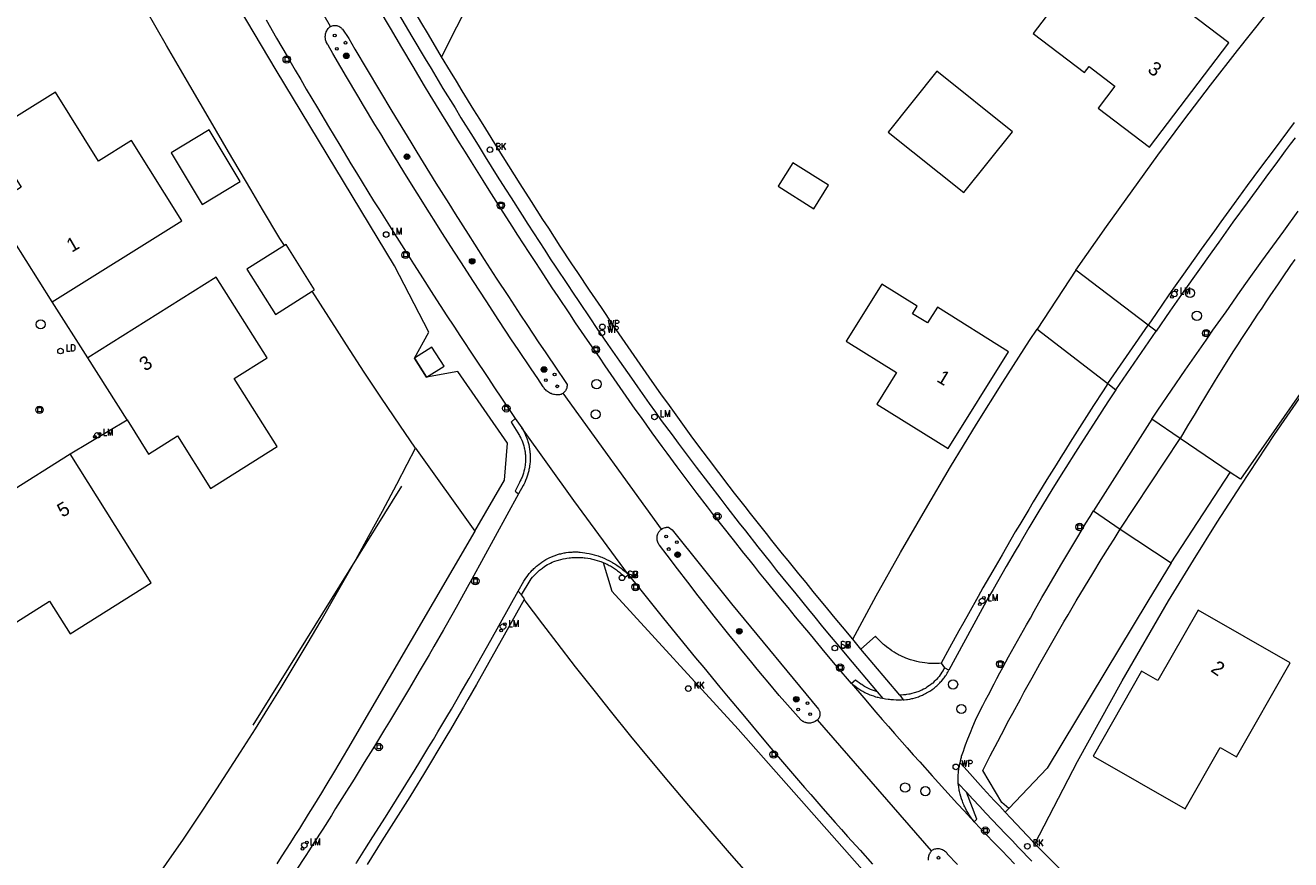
# Model space of a CAD drawing. Header units: metres. Extents: x 138165 to 154469, y 480134 to 494189.
# Tile 323 of 656: x 149319 to 149433, y 483284 to 483359. Entities that reach past the tile are written whole.
import ezdxf

# ---------------------------------------------------------------- set-up
doc = ezdxf.new("R2010")
doc.units = ezdxf.units.M
doc.header["$LTSCALE"] = 0.001
doc.header["$MEASUREMENT"] = 0
for name, color, linetype, lineweight in [('Level 5', 7, 'Continuous', 0), ('TOP-L-terrein schutting raster hek leuning', 7, 'Continuous', 0), ('TOP-L-topo objecten punt', 7, 'Continuous', 0), ('TOP-L-topo objecten vlak', 7, 'Continuous', 0), ('TOP-T-topo huisnummering naamgeving', 7, 'Continuous', 0)]:
    doc.layers.add(name, color=color, linetype=linetype, lineweight=lineweight)
doc.styles.add('Style-INTL_ISO', font='INTL_ISO.shx')
doc.styles.add('Style-STANDARD', font='STANDARD.shx')

# ---------------------------------------------------------------- blocks, each defined once
blk = doc.blocks.new('24')
at = {"layer": 'TOP-L-topo objecten punt', "color": 7, "linetype": 'Continuous', "lineweight": 0}
for radius in [0.025, 0.0182, 0.0115, 0.005]:
    blk.add_circle((0, 0), radius, dxfattribs=at)
blk = doc.blocks.new('39')
at = {"layer": 'TOP-L-topo objecten punt', "color": 7, "linetype": 'Continuous', "lineweight": 0}
for p, q in [((0.0175, 0.0175), (-0.0175, 0.0175)), ((-0.0175, 0.0175), (-0.0175, -0.0175)), ((0.0175, 0.0175), (0.0175, -0.0175)), ((0.0175, -0.0175), (-0.0175, -0.0175))]:
    blk.add_line(p, q, dxfattribs=at)
blk.add_circle((0, 0), 0.0332, dxfattribs=at)
blk = doc.blocks.new('*U13')
at = {"layer": 'Level 5', "color": 7, "linetype": 'Continuous', "lineweight": 0}
blk.add_circle((0, 0), 0.0415, dxfattribs=at)
blk = doc.blocks.new('150')
at = {"layer": 'Level 5', "color": 7, "linetype": 'Continuous', "lineweight": 0}
blk.add_blockref('*U13', (0, 0), dxfattribs=at)
blk = doc.blocks.new('73')
at = {"layer": 'TOP-L-topo objecten punt', "color": 7, "linetype": 'Continuous', "lineweight": 0}
blk.add_circle((0, 0), 0.025, dxfattribs=at)
at = {"layer": 'TOP-L-topo objecten punt', "color": 7, "linetype": 'Continuous', "lineweight": 0, "style": 'Style-STANDARD'}
blk.add_text('WP', height=0.06, dxfattribs=at).set_placement((0.0483, 0))
blk = doc.blocks.new('72')
at = {"layer": 'TOP-L-topo objecten punt', "color": 7, "linetype": 'Continuous', "lineweight": 0}
blk.add_circle((0, 0), 0.025, dxfattribs=at)
at = {"layer": 'TOP-L-topo objecten punt', "color": 7, "linetype": 'Continuous', "lineweight": 0, "style": 'Style-STANDARD'}
blk.add_text('BK', height=0.06, dxfattribs=at).set_placement((0.0483, 0))
blk = doc.blocks.new('121')
at = {"layer": 'TOP-L-topo objecten punt', "color": 7, "linetype": 'Continuous', "lineweight": 0}
blk.add_circle((0, 0), 0.025, dxfattribs=at)
at = {"layer": 'TOP-L-topo objecten punt', "color": 7, "linetype": 'Continuous', "lineweight": 0, "style": 'Style-STANDARD'}
blk.add_text('LD', height=0.06, dxfattribs=at).set_placement((0.0483, 0))
blk = doc.blocks.new('16')
at = {"layer": 'TOP-L-topo objecten punt', "color": 7, "linetype": 'Continuous', "lineweight": 0}
blk.add_circle((0, 0), 0.025, dxfattribs=at)
at = {"layer": 'TOP-L-topo objecten punt', "color": 7, "linetype": 'Continuous', "lineweight": 0, "style": 'Style-STANDARD'}
blk.add_text('LM', height=0.06, dxfattribs=at).set_placement((0.0483, 0))
blk = doc.blocks.new('10')
at = {"layer": 'TOP-L-topo objecten punt', "linetype": 'Continuous', "lineweight": 0}
blk.add_circle((0, 0), 0.0125, dxfattribs=at)
blk = doc.blocks.new('119')
at = {"layer": 'TOP-L-topo objecten punt', "color": 7, "linetype": 'Continuous', "lineweight": 0}
blk.add_circle((0, 0), 0.025, dxfattribs=at)
at = {"layer": 'TOP-L-topo objecten punt', "color": 7, "linetype": 'Continuous', "lineweight": 0, "style": 'Style-STANDARD'}
blk.add_text('KK', height=0.06, dxfattribs=at).set_placement((0.0483, 0))
blk = doc.blocks.new('175')
at = {"layer": 'TOP-L-topo objecten punt', "color": 7, "linetype": 'Continuous', "lineweight": 0}
blk.add_circle((0, 0), 0.025, dxfattribs=at)
at = {"layer": 'TOP-L-topo objecten punt', "color": 7, "linetype": 'Continuous', "lineweight": 0, "style": 'Style-STANDARD'}
blk.add_text('SB', height=0.06, dxfattribs=at).set_placement((0.0483, 0))

msp = doc.modelspace()

# ---------------------------------------------------------------- linework, layer by layer
at = {"layer": 'TOP-L-terrein schutting raster hek leuning', "flags": 128}
msp.add_lwpolyline([(149352.76, 483317.5), (149339.42, 483296)], dxfattribs=at)
at = {"layer": 'TOP-L-topo objecten vlak', "flags": 128}
for points in [[(149359.37, 483313.45), (149362.04, 483318.04), (149362.3, 483321.35), (149357.83, 483327.79), (149355.02, 483327.29), (149353.93, 483329), (149355.22, 483331.33), (149352.15, 483337.28), (149341.51, 483354.88), (149329.47, 483375.16), (149321.75, 483389.58)], [(149342.25, 483339.11), (149341.85, 483339.75), (149340.29, 483342.35), (149339.22, 483344.16), (149337.24, 483347.53), (149335.6, 483350.33), (149333.75, 483353.5), (149331.67, 483357.09), (149329.79, 483360.34), (149327.88, 483363.64), (149325.99, 483366.92), (149324.04, 483370.32), (149321.98, 483373.93), (149319.92, 483377.56), (149317.89, 483381.15), (149316.32, 483383.91), (149314.83, 483386.57)], [(149413.35, 483336.91), (149416.13, 483340.82), (149418.41, 483344.03), (149420.73, 483347.22), (149423.08, 483350.39), (149425.46, 483353.53), (149427.88, 483356.64), (149430.34, 483359.72), (149406.62, 483379.67)], [(149346.4, 483358.8), (149338.03, 483373.33)], [(149365.58, 483373.49), (149364.82, 483372.15), (149363.35, 483369.49), (149361.9, 483366.82), (149360.48, 483364.14), (149359.08, 483361.44), (149357.7, 483358.73), (149356.38, 483356.08)], [(149419.97, 483347.96), (149427.1, 483357.34), (149415.57, 483366.11), (149409.52, 483358.16), (149414.13, 483354.65), (149414.55, 483355.21), (149416.87, 483353.45), (149415.36, 483351.46), (149419.97, 483347.96)], [(149350.2, 483363.9), (149353.71, 483357.91), (149354.91, 483355.89), (149355.44, 483355.01), (149356.5, 483353.24), (149357.58, 483351.48), (149358.11, 483350.6), (149359.2, 483348.85), (149359.74, 483347.97), (149360.29, 483347.1), (149361.38, 483345.35), (149362.12, 483344.17), (149362.62, 483343.39), (149363.62, 483341.83), (149364.12, 483341.04), (149364.62, 483340.27), (149365.64, 483338.71), (149366.14, 483337.93), (149366.65, 483337.16), (149367.68, 483335.61), (149368.19, 483334.84), (149368.71, 483334.07), (149369.75, 483332.53), (149370.27, 483331.76), (149371.32, 483330.23), (149372.37, 483328.71), (149373.43, 483327.18), (149373.97, 483326.42), (149375.04, 483324.91), (149375.58, 483324.15), (149376.11, 483323.4), (149377.08, 483322.09), (149377.62, 483321.36), (149378.16, 483320.64), (149379.25, 483319.2), (149380.35, 483317.76), (149381.45, 483316.32), (149382, 483315.6), (149383.11, 483314.17), (149383.67, 483313.46), (149384.79, 483312.04), (149385.92, 483310.63), (149386.48, 483309.92), (149387.05, 483309.22), (149388.19, 483307.81), (149389.33, 483306.41), (149389.91, 483305.71), (149390.48, 483305.01), (149391.06, 483304.32), (149392.22, 483302.93), (149392.8, 483302.24), (149395.52, 483299.02)], [(149356.38, 483356.08), (149355.62, 483357.35), (149355.11, 483358.22), (149354.6, 483359.08), (149354.08, 483359.95), (149353.57, 483360.82), (149352.56, 483362.56), (149351.55, 483364.31)], [(149393.2, 483299.75), (149391.92, 483301.25), (149390.84, 483302.54), (149390.17, 483303.34), (149389.51, 483304.15), (149388.18, 483305.76), (149387.52, 483306.57), (149386.86, 483307.37), (149385.54, 483308.99), (149384.95, 483309.71), (149384.48, 483310.3), (149384.01, 483310.89), (149383.53, 483311.48), (149382.59, 483312.66), (149381.66, 483313.84), (149380.73, 483315.03), (149380.27, 483315.63), (149379.35, 483316.83), (149378.44, 483318.03), (149377.99, 483318.64), (149377.54, 483319.24), (149376.64, 483320.46), (149376.19, 483321.06), (149375.3, 483322.28), (149374.33, 483323.65), (149373.78, 483324.42), (149372.7, 483325.96), (149372.16, 483326.74), (149371.08, 483328.29), (149370.55, 483329.07), (149369.48, 483330.62), (149368.42, 483332.18), (149367.89, 483332.97), (149366.85, 483334.54), (149366.32, 483335.32), (149365.29, 483336.9), (149364.77, 483337.69), (149364.25, 483338.48), (149363.23, 483340.06), (149362.72, 483340.86), (149361.7, 483342.45), (149360.65, 483344.1), (149360.11, 483344.95), (149359.05, 483346.65), (149358.51, 483347.5), (149357.98, 483348.35), (149356.93, 483350.05), (149356.41, 483350.91), (149355.36, 483352.62), (149354.85, 483353.48), (149353.81, 483355.19), (149352.79, 483356.92), (149352.28, 483357.78), (149351.77, 483358.64), (149350.76, 483360.37)], [(149340.6, 483359.39), (149341.55, 483357.75), (149342.51, 483356.12), (149343.23, 483354.87), (149343.73, 483354.02), (149344.22, 483353.18), (149345.21, 483351.5), (149346.21, 483349.82), (149346.71, 483348.98), (149347.22, 483348.14), (149348.23, 483346.47), (149348.74, 483345.64), (149349.76, 483343.97), (149350.27, 483343.14), (149350.79, 483342.31), (149351.83, 483340.65), (149352.35, 483339.83), (149353.4, 483338.18), (149353.85, 483337.46), (149354.45, 483336.53), (149355.65, 483334.66), (149356.86, 483332.8), (149357.46, 483331.87), (149358.07, 483330.95), (149359.29, 483329.09), (149360.52, 483327.24), (149361.14, 483326.32), (149361.75, 483325.4), (149362.99, 483323.56)], [(149367.29, 483325.85), (149367.26, 483325.82), (149367.19, 483325.78), (149367.11, 483325.74), (149367.06, 483325.72), (149366.96, 483325.71), (149366.85, 483325.7), (149366.74, 483325.7), (149366.63, 483325.7), (149366.52, 483325.72), (149366.42, 483325.74), (149366.32, 483325.77), (149366.21, 483325.81), (149366.17, 483325.83), (149366.07, 483325.88), (149365.98, 483325.94), (149365.89, 483326), (149365.85, 483326.03), (149365.8, 483326.07), (149365.73, 483326.14), (149365.69, 483326.18), (149365.65, 483326.22), (149365.59, 483326.31), (149365.56, 483326.35), (149365.51, 483326.42), (149365.01, 483327.16), (149364.42, 483328.03), (149363.26, 483329.77), (149362.67, 483330.64), (149361.52, 483332.38), (149360.37, 483334.13), (149359.23, 483335.88), (149358.1, 483337.64), (149357.53, 483338.52), (149356.4, 483340.28), (149355.85, 483341.16), (149355.29, 483342.04), (149354.18, 483343.82), (149353.07, 483345.59), (149352.46, 483346.59), (149351.42, 483348.29), (149350.9, 483349.14), (149350.38, 483349.99), (149349.35, 483351.71), (149348.84, 483352.56), (149347.83, 483354.28), (149347.32, 483355.14), (149346.59, 483356.38), (149346.18, 483357.13), (149346.15, 483357.17), (149346.12, 483357.21), (149346.07, 483357.29), (149346.05, 483357.33), (149346.01, 483357.42), (149345.97, 483357.51), (149345.95, 483357.61), (149345.94, 483357.66), (149345.93, 483357.75), (149345.92, 483357.8), (149345.92, 483357.9), (149345.93, 483358), (149345.93, 483358.04), (149345.95, 483358.14), (149345.98, 483358.23), (149345.99, 483358.28), (149346.01, 483358.33), (149346.05, 483358.41), (149346.08, 483358.46), (149346.1, 483358.5), (149346.13, 483358.54), (149346.18, 483358.62), (149346.22, 483358.65), (149346.27, 483358.71), (149346.3, 483358.73), (149346.33, 483358.76), (149346.36, 483358.78), (149346.4, 483358.8)], [(149346.4, 483358.8), (149346.47, 483358.84), (149346.55, 483358.86), (149346.63, 483358.88), (149346.67, 483358.89), (149346.71, 483358.9), (149346.79, 483358.9), (149346.83, 483358.9), (149346.91, 483358.89), (149346.95, 483358.89), (149347.02, 483358.87), (149347.1, 483358.84), (149347.14, 483358.82), (149347.17, 483358.81), (149347.24, 483358.77), (149347.31, 483358.72), (149347.37, 483358.66), (149347.42, 483358.6), (149347.46, 483358.55), (149348.03, 483357.71), (149348.58, 483356.77), (149349.68, 483354.91), (149350.79, 483353.05), (149351.91, 483351.19), (149352.47, 483350.27), (149353.6, 483348.41), (149354.16, 483347.49), (149355.3, 483345.65), (149355.87, 483344.73), (149357.02, 483342.89), (149357.59, 483341.97), (149358.75, 483340.14), (149359.33, 483339.23), (149360.21, 483337.85), (149360.75, 483337.02), (149361.29, 483336.18), (149362.38, 483334.52), (149363.47, 483332.86), (149364.02, 483332.03), (149365.12, 483330.37), (149365.68, 483329.55), (149366.79, 483327.9), (149367.35, 483327.08), (149367.66, 483326.62), (149367.66, 483326.54), (149367.65, 483326.5), (149367.64, 483326.41), (149367.62, 483326.33), (149367.6, 483326.25), (149367.58, 483326.21), (149367.54, 483326.13), (149367.5, 483326.06), (149367.47, 483326.03), (149367.42, 483325.96), (149367.36, 483325.9), (149367.29, 483325.85)], [(149393.32, 483303.73), (149392.39, 483304.84), (149391.73, 483305.63), (149391.08, 483306.43), (149389.77, 483308.02), (149389.12, 483308.82), (149388.47, 483309.62), (149387.5, 483310.8), (149387.01, 483311.41), (149386.04, 483312.61), (149385.56, 483313.22), (149384.6, 483314.43), (149384.12, 483315.04), (149383.64, 483315.65), (149382.69, 483316.87), (149382.22, 483317.48), (149381.28, 483318.71), (149380.35, 483319.95), (149379.89, 483320.57), (149378.96, 483321.81), (149378.05, 483323.06), (149377.14, 483324.31), (149376.69, 483324.94), (149376.14, 483325.71), (149375.04, 483327.27), (149374.5, 483328.05), (149373.41, 483329.61), (149372.33, 483331.17), (149371.8, 483331.96), (149370.73, 483333.53), (149370.2, 483334.32), (149369.67, 483335.11), (149368.61, 483336.69), (149368.09, 483337.48), (149367.04, 483339.07), (149366, 483340.66), (149365.48, 483341.46), (149364.46, 483343.06), (149363.43, 483344.67), (149362.42, 483346.27), (149361.41, 483347.89), (149360.34, 483349.6), (149359.81, 483350.46), (149359.28, 483351.31), (149358.23, 483353.03), (149357.7, 483353.9), (149357.18, 483354.76), (149356.38, 483356.08)], [(149396.51, 483349.3), (149403.31, 483343.87), (149407.68, 483349.34), (149400.88, 483354.77), (149396.51, 483349.3)], [(149321.38, 483334.06), (149333.03, 483341.32), (149328.51, 483348.54), (149325.56, 483346.69), (149321.67, 483352.9), (149315.61, 483349.11), (149318.59, 483344.35), (149315.96, 483342.7), (149317.89, 483339.64)], [(149432.98, 483350.17), (149432.38, 483349.37), (149431.17, 483347.75), (149429.96, 483346.14), (149429.37, 483345.32), (149428.77, 483344.51), (149427.58, 483342.88), (149426.4, 483341.25), (149425.81, 483340.43), (149424.63, 483338.79), (149424.05, 483337.97), (149422.89, 483336.32), (149422.3, 483335.5), (149421.73, 483334.67), (149420.58, 483333.02), (149419.86, 483331.97)], [(149332.08, 483347.43), (149334.87, 483342.81), (149338.29, 483344.87), (149335.5, 483349.5), (149332.08, 483347.43)], [(149433.07, 483348.8), (149432.62, 483348.22), (149432.17, 483347.63), (149431.32, 483346.47), (149430.67, 483345.6), (149430.03, 483344.72), (149428.75, 483342.96), (149427.48, 483341.2), (149426.21, 483339.43), (149425.58, 483338.55), (149424.32, 483336.78), (149423.06, 483335), (149421.82, 483333.22), (149420.58, 483331.43)], [(149386.61, 483344.44), (149389.82, 483342.41), (149391.15, 483344.53), (149387.94, 483346.55), (149386.61, 483344.44)], [(149471.71, 483324.93), (149472.97, 483326.67), (149459.97, 483336.22), (149447.57, 483345.97), (149428.15, 483318.12), (149427.24, 483318.73)], [(149409.69, 483285.36), (149413.51, 483292.73), (149417.52, 483300), (149421.69, 483307.18), (149423.94, 483310.83), (149426.05, 483314.24), (149428.23, 483317.59), (149431.2, 483322.14), (149436.57, 483329.89), (149442.15, 483337.48), (149447.95, 483344.92), (149471.71, 483324.93)], [(149420.18, 483323.5), (149420.74, 483324.32), (149421.96, 483326.12), (149423.2, 483327.92), (149423.82, 483328.82), (149425.06, 483330.61), (149425.68, 483331.51), (149426.86, 483333.17), (149428.14, 483334.99), (149428.79, 483335.9), (149430.08, 483337.71), (149430.73, 483338.61), (149432.04, 483340.41), (149433.35, 483342.21)], [(149321.38, 483334.06), (149317.89, 483339.64)], [(149342.25, 483339.11), (149338.88, 483336.99), (149341.44, 483332.93), (149344.76, 483335.02)], [(149344.76, 483335.02), (149344.96, 483335.14), (149342.4, 483339.21), (149342.25, 483339.11)], [(149433.04, 483337.85), (149432.66, 483337.31), (149431.91, 483336.22), (149431.54, 483335.68), (149430.79, 483334.59), (149430.42, 483334.05), (149430.06, 483333.5), (149429.69, 483332.95), (149428.96, 483331.85), (149428.24, 483330.75), (149427.89, 483330.19), (149427.53, 483329.64), (149427.18, 483329.08), (149426.47, 483327.97), (149426.12, 483327.41), (149425.78, 483326.85), (149425.09, 483325.72), (149424.4, 483324.6), (149424.07, 483324.03), (149423.39, 483322.9), (149422.73, 483321.76)], [(149413.35, 483336.91), (149409.89, 483331.61)], [(149419.86, 483331.97), (149413.35, 483336.91)], [(149328.11, 483323.44), (149330.04, 483320.36), (149332.65, 483322), (149335.61, 483317.29), (149341.6, 483321.06), (149337.75, 483327.16), (149340.69, 483329.01), (149336.12, 483336.27), (149324.59, 483329.02)], [(149392.74, 483330.51), (149397.25, 483327.69), (149395.49, 483324.87), (149401.89, 483320.88), (149407.31, 483329.56), (149400.92, 483333.56), (149400.04, 483332.16), (149398.7, 483332.99), (149399.11, 483333.65), (149395.94, 483335.63), (149392.74, 483330.51)], [(149324.59, 483329.02), (149321.38, 483334.06)], [(149354.03, 483320.89), (149352.61, 483322.97), (149350.97, 483325.41), (149349.43, 483327.74), (149347.84, 483330.18), (149346.99, 483331.51), (149344.76, 483335.02)], [(149416.25, 483326.72), (149419.86, 483331.97)], [(149420.58, 483331.43), (149419.86, 483331.97)], [(149393.32, 483303.73), (149395.43, 483307.63), (149397.61, 483311.53), (149399.84, 483315.4), (149402.11, 483319.24), (149404.43, 483323.05), (149406.8, 483326.84), (149409.21, 483330.59), (149409.89, 483331.61)], [(149409.89, 483331.61), (149416.25, 483326.72)], [(149416.95, 483326.16), (149420.58, 483331.43)], [(149353.94, 483329), (149355.03, 483327.29), (149356.6, 483328.27), (149355.49, 483329.99), (149353.94, 483329)], [(149328.11, 483323.44), (149324.59, 483329.02)], [(149416.25, 483326.72), (149415.82, 483326.06), (149414.96, 483324.74), (149414.11, 483323.42), (149413.68, 483322.76), (149412.84, 483321.43), (149412.42, 483320.76), (149412, 483320.09), (149411.59, 483319.42), (149411.17, 483318.76), (149410.76, 483318.09), (149410.35, 483317.41), (149409.54, 483316.07), (149409.13, 483315.4), (149408.32, 483314.04), (149407.92, 483313.37), (149407.13, 483312.01), (149406.73, 483311.33), (149405.89, 483309.87), (149405.02, 483308.34), (149404.58, 483307.57), (149403.72, 483306.03), (149403.29, 483305.26), (149402.86, 483304.49), (149402, 483302.95), (149401.25, 483301.57)], [(149416.95, 483326.16), (149416.35, 483325.24), (149415.91, 483324.57), (149415.48, 483323.9), (149414.61, 483322.56), (149413.75, 483321.21), (149413.32, 483320.54), (149412.47, 483319.18), (149412.05, 483318.51), (149411.21, 483317.15), (149410.38, 483315.78), (149409.96, 483315.1), (149409.14, 483313.73), (149408.33, 483312.35), (149407.92, 483311.66), (149407.11, 483310.28), (149406.32, 483308.9), (149405.92, 483308.21), (149405.52, 483307.51), (149401.96, 483300.94)], [(149416.25, 483326.72), (149416.95, 483326.16)], [(149376.14, 483313.62), (149367.29, 483325.85)], [(149323, 483320.39), (149328.11, 483323.44)], [(149362.99, 483323.56), (149362.62, 483323.24), (149363.21, 483322.28), (149363.31, 483322.12), (149363.36, 483322.04), (149363.4, 483321.96), (149363.49, 483321.8), (149363.57, 483321.63), (149363.64, 483321.46), (149363.67, 483321.38), (149363.7, 483321.29), (149363.75, 483321.11), (149363.8, 483320.93), (149363.82, 483320.84), (149363.86, 483320.66), (149363.87, 483320.57), (149363.89, 483320.39), (149363.9, 483320.29), (149363.91, 483320.11), (149363.92, 483319.93), (149363.92, 483319.83), (149363.91, 483319.74), (149363.91, 483319.65), (149363.89, 483319.47), (149363.88, 483319.37), (149363.85, 483319.19), (149363.82, 483319.01), (149363.8, 483318.92), (149363.77, 483318.83), (149363.72, 483318.65), (149363.66, 483318.48), (149363.6, 483318.31), (149363.56, 483318.22), (149363.52, 483318.14), (149363.48, 483318.05), (149363.44, 483317.97), (149363.36, 483317.83), (149362.99, 483317.03), (149363.28, 483316.8)], [(149362.99, 483323.56), (149363.59, 483322.73)], [(149363.59, 483322.73), (149363.7, 483322.54), (149363.75, 483322.44), (149363.79, 483322.35), (149363.88, 483322.16), (149363.95, 483321.99), (149364.02, 483321.8), (149364.09, 483321.61), (149364.12, 483321.51), (149364.17, 483321.31), (149364.2, 483321.22), (149364.24, 483321.02), (149364.27, 483320.81), (149364.3, 483320.61), (149364.31, 483320.51), (149364.32, 483320.41), (149364.33, 483320.2), (149364.33, 483320.1), (149364.33, 483319.9), (149364.32, 483319.69), (149364.3, 483319.49), (149364.28, 483319.28), (149364.26, 483319.18), (149364.22, 483318.98), (149364.2, 483318.88), (149364.15, 483318.68), (149364.1, 483318.49), (149364.07, 483318.39), (149364.03, 483318.29), (149364, 483318.2), (149363.92, 483318.01), (149363.84, 483317.82), (149363.75, 483317.63), (149363.7, 483317.54), (149363.28, 483316.8)], [(149373.18, 483309.52), (149368.26, 483316.21), (149363.59, 483322.73)], [(149420.18, 483323.5), (149414.96, 483315.27)], [(149422.73, 483321.76), (149420.18, 483323.5)], [(149417.36, 483313.62), (149422.73, 483321.76)], [(149427.24, 483318.73), (149422.73, 483321.76)], [(149330.32, 483281.63), (149331.93, 483283.96), (149333.11, 483285.68), (149334.55, 483287.82), (149335.86, 483289.79), (149337.12, 483291.72), (149338.31, 483293.58), (149339.65, 483295.69), (149340.76, 483297.47), (149341.95, 483299.4), (149343.13, 483301.35), (149344.29, 483303.28), (149345.54, 483305.41), (149346.91, 483307.78), (149347.63, 483309.05), (149348.69, 483310.94), (149349.82, 483312.98), (149351.05, 483315.23), (149352.34, 483317.66), (149353.29, 483319.46), (149354.03, 483320.89)], [(149354.03, 483320.89), (149359.37, 483313.45)], [(149317.4, 483316.86), (149314.3, 483314.91), (149315.95, 483312.29), (149311.22, 483309.31), (149315, 483303.3), (149321.14, 483307.16), (149322.99, 483304.21), (149330.29, 483308.8), (149323, 483320.39)], [(149317.4, 483316.86), (149323, 483320.39)], [(149421.94, 483310.6), (149427.24, 483318.73)], [(149363.28, 483316.8), (149359.1, 483309.14), (149358.68, 483308.38), (149357.83, 483306.86), (149357.41, 483306.1), (149356.55, 483304.59), (149355.68, 483303.08), (149355.25, 483302.33), (149354.37, 483300.83), (149353.49, 483299.33), (149353.05, 483298.59), (149352.15, 483297.1), (149351.7, 483296.35), (149351.25, 483295.61), (149350.8, 483294.87), (149350.35, 483294.13), (149349.43, 483292.65), (149348.51, 483291.17), (149347.62, 483289.76), (149346.85, 483288.52), (149346.47, 483287.9), (149345.69, 483286.66), (149344.9, 483285.43), (149344.51, 483284.81), (149344.11, 483284.2), (149343.31, 483282.98)], [(149402.98, 483292.62), (149403, 483292.76), (149403.03, 483292.95), (149403.08, 483293.14), (149403.1, 483293.23), (149403.26, 483293.68), (149403.36, 483293.96), (149403.46, 483294.24), (149403.67, 483294.79), (149403.89, 483295.35), (149404.12, 483295.9), (149404.36, 483296.45), (149404.48, 483296.72), (149405, 483297.77), (149405.25, 483298.26), (149405.51, 483298.75), (149406.02, 483299.72), (149406.27, 483300.21), (149406.53, 483300.7), (149406.79, 483301.18), (149407.32, 483302.15), (149407.58, 483302.63), (149408.12, 483303.59), (149408.39, 483304.07), (149408.67, 483304.55), (149408.94, 483305.03), (149409.28, 483305.64), (149409.63, 483306.25), (149410.32, 483307.48), (149410.67, 483308.09), (149411.38, 483309.31), (149412.09, 483310.53), (149412.45, 483311.13), (149413.18, 483312.34), (149413.54, 483312.95), (149414.27, 483314.15), (149414.64, 483314.75), (149414.96, 483315.27)], [(149414.96, 483315.27), (149417.36, 483313.62)], [(149390.15, 483296.49), (149390.12, 483296.47), (149390.07, 483296.42), (149389.95, 483296.35), (149389.87, 483296.31), (149389.79, 483296.27), (149389.74, 483296.25), (149389.7, 483296.24), (149389.61, 483296.22), (149389.51, 483296.2), (149389.42, 483296.2), (149389.33, 483296.2), (149389.28, 483296.2), (149389.23, 483296.21), (149389.19, 483296.22), (149389.14, 483296.23), (149389.1, 483296.24), (149389.05, 483296.25), (149388.96, 483296.29), (149388.88, 483296.33), (149388.84, 483296.35), (149388.76, 483296.4), (149388.72, 483296.43), (149388.66, 483296.48), (149387.2, 483298.1), (149386.7, 483298.69), (149385.71, 483299.87), (149385.22, 483300.46), (149384.73, 483301.05), (149384.24, 483301.64), (149383.27, 483302.83), (149382.79, 483303.43), (149382.3, 483304.02), (149381.34, 483305.22), (149380.86, 483305.82), (149379.91, 483307.03), (149379.44, 483307.64), (149378.5, 483308.85), (149377.56, 483310.07), (149376.64, 483311.29), (149375.96, 483312.19), (149375.93, 483312.22), (149375.9, 483312.26), (149375.86, 483312.33), (149375.84, 483312.37), (149375.8, 483312.45), (149375.77, 483312.54), (149375.76, 483312.58), (149375.75, 483312.62), (149375.73, 483312.71), (149375.73, 483312.75), (149375.73, 483312.84), (149375.73, 483312.93), (149375.75, 483313.02), (149375.77, 483313.1), (149375.8, 483313.19), (149375.83, 483313.27), (149375.85, 483313.31), (149375.9, 483313.38), (149375.93, 483313.42), (149375.98, 483313.48), (149376.02, 483313.52), (149376.05, 483313.55), (149376.1, 483313.59), (149376.14, 483313.62)], [(149376.14, 483313.62), (149376.21, 483313.67), (149376.29, 483313.71), (149376.37, 483313.74), (149376.45, 483313.76), (149376.54, 483313.78), (149376.58, 483313.79), (149376.67, 483313.79), (149376.77, 483313.79), (149377.08, 483313.55), (149382.43, 483306.9), (149390.24, 483297.44), (149390.28, 483297.38), (149390.3, 483297.34), (149390.33, 483297.27), (149390.35, 483297.2), (149390.36, 483297.12), (149390.37, 483297.09), (149390.37, 483297.01), (149390.37, 483296.93), (149390.36, 483296.9), (149390.35, 483296.86), (149390.33, 483296.78), (149390.32, 483296.75), (149390.29, 483296.68), (149390.25, 483296.61), (149390.23, 483296.58), (149390.18, 483296.52), (149390.15, 483296.49)], [(149407.35, 483288.53), (149406.7, 483289.05), (149405.01, 483291.95), (149405.34, 483292.6), (149405.67, 483293.24), (149406.34, 483294.53), (149406.67, 483295.17), (149407.35, 483296.45), (149407.69, 483297.09), (149408.38, 483298.36), (149408.73, 483299), (149409.43, 483300.27), (149410.13, 483301.53), (149410.49, 483302.16), (149410.85, 483302.79), (149411.21, 483303.42), (149411.57, 483304.05), (149412.29, 483305.3), (149412.66, 483305.92), (149413.03, 483306.55), (149413.4, 483307.17), (149414.14, 483308.41), (149414.89, 483309.65), (149415.65, 483310.89), (149416.42, 483312.12), (149416.8, 483312.73), (149417.36, 483313.62)], [(149417.36, 483313.62), (149421.94, 483310.6)], [(149359.37, 483313.45), (149347.93, 483293.85), (149347.15, 483292.53), (149346.76, 483291.88), (149345.98, 483290.59), (149345.59, 483289.94), (149344.8, 483288.66), (149344.4, 483288.02), (149343.6, 483286.73), (149343.19, 483286.09), (149342.79, 483285.46), (149341.97, 483284.18), (149341.56, 483283.55)], [(149363.26, 483308.04), (149363.77, 483308.95), (149363.88, 483309.13), (149363.94, 483309.21), (149364.06, 483309.38), (149364.18, 483309.55), (149364.25, 483309.63), (149364.31, 483309.71), (149364.38, 483309.78), (149364.52, 483309.94), (149364.59, 483310.01), (149364.67, 483310.08), (149364.74, 483310.15), (149364.9, 483310.29), (149364.98, 483310.36), (149365.14, 483310.49), (149365.22, 483310.55), (149365.39, 483310.67), (149365.56, 483310.78), (149365.74, 483310.89), (149365.92, 483310.98), (149366.11, 483311.08), (149366.2, 483311.12), (149366.39, 483311.2), (149366.58, 483311.27), (149366.78, 483311.34), (149366.98, 483311.4), (149367.08, 483311.42), (149367.18, 483311.45), (149367.38, 483311.49), (149367.48, 483311.51), (149367.58, 483311.52), (149367.79, 483311.55), (149367.99, 483311.57), (149368.1, 483311.57), (149368.2, 483311.58), (149368.41, 483311.58), (149368.61, 483311.58), (149368.72, 483311.57), (149368.82, 483311.56), (149369.03, 483311.54), (149369.23, 483311.51), (149369.4, 483311.48), (149369.63, 483311.44), (149369.86, 483311.39), (149370.09, 483311.33), (149370.21, 483311.29), (149370.43, 483311.22), (149370.65, 483311.14), (149370.77, 483311.1), (149370.88, 483311.06), (149370.98, 483311.01), (149371.2, 483310.91), (149371.41, 483310.81), (149371.52, 483310.75), (149371.72, 483310.64), (149371.83, 483310.58), (149371.93, 483310.52), (149372.13, 483310.39), (149372.32, 483310.25), (149372.51, 483310.11), (149372.6, 483310.04), (149372.78, 483309.89), (149372.87, 483309.81), (149373.05, 483309.65), (149373.18, 483309.52)], [(149363.54, 483307.71), (149364.32, 483309.02), (149364.43, 483309.17), (149364.55, 483309.31), (149364.74, 483309.52), (149364.96, 483309.74), (149365.07, 483309.84), (149365.17, 483309.93), (149365.25, 483309.99), (149365.35, 483310.07), (149365.43, 483310.13), (149365.5, 483310.18), (149365.63, 483310.27), (149365.75, 483310.35), (149365.9, 483310.44), (149366.04, 483310.52), (149366.15, 483310.58), (149366.31, 483310.65), (149366.46, 483310.71), (149366.56, 483310.74), (149366.77, 483310.81), (149366.88, 483310.85), (149367.09, 483310.9), (149367.3, 483310.95), (149367.52, 483311), (149367.63, 483311.01), (149367.85, 483311.04), (149367.96, 483311.06), (149368.07, 483311.07), (149368.29, 483311.08), (149368.51, 483311.09), (149368.73, 483311.09), (149368.84, 483311.08), (149369.06, 483311.07), (149369.17, 483311.06), (149369.28, 483311.05), (149369.5, 483311.02), (149369.72, 483310.98), (149369.82, 483310.96), (149370.04, 483310.91), (149370.15, 483310.88), (149370.36, 483310.82), (149370.57, 483310.76), (149370.67, 483310.72), (149370.88, 483310.64)], [(149370.88, 483310.64), (149371.66, 483308.05), (149383.03, 483295.65), (149394.16, 483283.05)], [(149370.88, 483310.64), (149371.05, 483310.56), (149371.15, 483310.52), (149371.25, 483310.47), (149371.44, 483310.37), (149371.54, 483310.32), (149371.73, 483310.2), (149371.82, 483310.15), (149371.91, 483310.08), (149372, 483310.02), (149372.09, 483309.96), (149372.18, 483309.89), (149372.35, 483309.76), (149372.52, 483309.62), (149372.6, 483309.55), (149372.68, 483309.47), (149372.76, 483309.4), (149372.83, 483309.32), (149373.18, 483309.52)], [(149421.94, 483310.6), (149419.82, 483307.16), (149410.79, 483292.14), (149407.35, 483288.53)], [(149373.18, 483309.52), (149374.17, 483308.28), (149374.88, 483307.39), (149376.32, 483305.61), (149377.76, 483303.83), (149379.2, 483302.06), (149379.93, 483301.18), (149381.38, 483299.42), (149382.11, 483298.54), (149383.58, 483296.78), (149384.31, 483295.91), (149385.78, 483294.16), (149387.36, 483292.31), (149388.44, 483291.04), (149388.99, 483290.4), (149389.54, 483289.77), (149390.64, 483288.51), (149391.74, 483287.26), (149392.3, 483286.64), (149392.85, 483286.01), (149393.97, 483284.77), (149395.09, 483283.53)], [(149348.7, 483283.57), (149348.72, 483283.64), (149349.47, 483284.84), (149350.2, 483285.98), (149351.06, 483287.32), (149351.48, 483287.98), (149352.33, 483289.33), (149353.17, 483290.67), (149354, 483292.02), (149354.41, 483292.7), (149355.23, 483294.05), (149355.64, 483294.73), (149356.05, 483295.41), (149356.86, 483296.77), (149357.26, 483297.46), (149358.05, 483298.83), (149358.85, 483300.2), (149359.63, 483301.58), (149360.02, 483302.27), (149360.79, 483303.65), (149363.26, 483308.04)], [(149363.26, 483308.04), (149363.54, 483307.71)], [(149363.8, 483307.29), (149359.51, 483299.67), (149358.73, 483298.31), (149358.34, 483297.64), (149357.95, 483296.96), (149357.16, 483295.61), (149356.76, 483294.93), (149355.96, 483293.59), (149355.56, 483292.92), (149354.75, 483291.58), (149353.93, 483290.25), (149353.52, 483289.58), (149352.69, 483288.26), (149352.27, 483287.59), (149351.43, 483286.27), (149351.01, 483285.61), (149349.68, 483283.48)], [(149363.8, 483307.29), (149363.83, 483307.37), (149363.54, 483307.71)], [(149383.98, 483282.57), (149382.24, 483284.55), (149378.59, 483288.78), (149376.79, 483290.92), (149374.97, 483293.1), (149373.39, 483295.03), (149371.56, 483297.3), (149370.19, 483299.02), (149368.42, 483301.26), (149366.76, 483303.4), (149365.47, 483305.08), (149363.8, 483307.29)], [(149420.74, 483300.02), (149419.26, 483300.86), (149414.91, 483293.22), (149423.2, 483288.5), (149426.33, 483293.99), (149427.8, 483293.15), (149432.63, 483301.61), (149424.34, 483306.33), (149420.74, 483300.02)], [(149394.05, 483302.85), (149393.32, 483303.73)], [(149401.25, 483301.57), (149401.07, 483301.55), (149400.84, 483301.54), (149400.6, 483301.54), (149400.48, 483301.54), (149400.37, 483301.55), (149400.13, 483301.56), (149400.01, 483301.57), (149399.78, 483301.6), (149399.55, 483301.63), (149399.32, 483301.67), (149399.09, 483301.72), (149398.86, 483301.78), (149398.75, 483301.81), (149398.52, 483301.88), (149398.41, 483301.91), (149398.19, 483301.99), (149398.08, 483302.04), (149397.97, 483302.08), (149397.76, 483302.18), (149397.65, 483302.23), (149397.44, 483302.33), (149397.34, 483302.39), (149397.23, 483302.45), (149397.03, 483302.57), (149396.83, 483302.69), (149396.64, 483302.83), (149396.55, 483302.89), (149396.36, 483303.04), (149396.18, 483303.19), (149396.09, 483303.26), (149395.92, 483303.42), (149395.83, 483303.5), (149395.75, 483303.59), (149395.67, 483303.67), (149395.58, 483303.76), (149395.43, 483303.93), (149395.35, 483304.02), (149394.05, 483302.85)], [(149397.55, 483298.71), (149394.05, 483302.85)], [(149401.55, 483301.16), (149401.51, 483301.08), (149401.43, 483300.92), (149401.33, 483300.76), (149401.23, 483300.61), (149401.18, 483300.53), (149401.07, 483300.39), (149400.96, 483300.25), (149400.84, 483300.11), (149400.77, 483300.04), (149400.64, 483299.92), (149400.51, 483299.79), (149400.44, 483299.74), (149400.3, 483299.62), (149400.22, 483299.57), (149400.07, 483299.47), (149399.92, 483299.37), (149399.84, 483299.32), (149399.68, 483299.24), (149399.52, 483299.16), (149399.43, 483299.12), (149399.26, 483299.05), (149399.18, 483299.02), (149398.83, 483298.91), (149398.64, 483298.86), (149398.45, 483298.81), (149398.36, 483298.79), (149398.16, 483298.76), (149398.06, 483298.75), (149397.87, 483298.73), (149397.67, 483298.71), (149397.55, 483298.71)], [(149401.25, 483301.57), (149401.55, 483301.16)], [(149401.96, 483300.94), (149401.55, 483301.16)], [(149395.52, 483299.02), (149395.36, 483299.06), (149395.27, 483299.09), (149395.08, 483299.16), (149394.99, 483299.19), (149394.9, 483299.23), (149394.72, 483299.31), (149394.55, 483299.4), (149394.37, 483299.49), (149394.29, 483299.54), (149394.12, 483299.65), (149394.04, 483299.7), (149393.88, 483299.82), (149393.8, 483299.88), (149393.72, 483299.94), (149393.57, 483300.06), (149393.2, 483299.75)], [(149397.84, 483298.28), (149397.94, 483298.29), (149398.14, 483298.31), (149398.24, 483298.32), (149398.44, 483298.36), (149398.64, 483298.4), (149398.73, 483298.42), (149398.93, 483298.48), (149399.02, 483298.51), (149399.22, 483298.57), (149399.31, 483298.61), (149399.4, 483298.65), (149399.59, 483298.72), (149399.68, 483298.77), (149399.86, 483298.86), (149399.95, 483298.91), (149400.13, 483299.01), (149400.3, 483299.11), (149400.46, 483299.23), (149400.55, 483299.29), (149400.62, 483299.35), (149400.78, 483299.48), (149400.86, 483299.54), (149401.01, 483299.68), (149401.14, 483299.81), (149401.21, 483299.89), (149401.28, 483299.96), (149401.41, 483300.11), (149401.47, 483300.19), (149401.53, 483300.27), (149401.65, 483300.43), (149401.7, 483300.51), (149401.81, 483300.68), (149401.86, 483300.77), (149401.96, 483300.94)], [(149393.2, 483299.75), (149394.3, 483298.46), (149395.4, 483297.17), (149395.96, 483296.53), (149396.52, 483295.89), (149397.08, 483295.25), (149398.2, 483293.98), (149398.76, 483293.34), (149399.33, 483292.71), (149400.46, 483291.45), (149401.03, 483290.82), (149401.6, 483290.19), (149402.17, 483289.56), (149402.74, 483288.94), (149403.32, 483288.32), (149404.24, 483287.33)], [(149396.03, 483298.4), (149395.82, 483298.44), (149395.61, 483298.49), (149395.5, 483298.51), (149395.4, 483298.54), (149395.2, 483298.61), (149394.99, 483298.68), (149394.89, 483298.72), (149394.7, 483298.8), (149394.5, 483298.89), (149394.4, 483298.93), (149394.31, 483298.98), (149394.21, 483299.03), (149394.03, 483299.14), (149393.85, 483299.26), (149393.67, 483299.38), (149393.5, 483299.5), (149393.41, 483299.57), (149393.33, 483299.64), (149393.2, 483299.75)], [(149395.52, 483299.02), (149396.03, 483298.4)], [(149397.84, 483298.28), (149397.7, 483298.27), (149397.58, 483298.27), (149397.34, 483298.27), (149397.22, 483298.27), (149396.98, 483298.28), (149396.86, 483298.29), (149396.74, 483298.3), (149396.62, 483298.31), (149396.5, 483298.32), (149396.26, 483298.36), (149396.03, 483298.4)], [(149397.55, 483298.71), (149397.84, 483298.28)], [(149400.39, 483284.71), (149390.15, 483296.49)], [(149402.8, 483290.76), (149402.79, 483290.94), (149402.79, 483291.04), (149402.78, 483291.14), (149402.78, 483291.24), (149402.79, 483291.44), (149402.79, 483291.54), (149402.81, 483291.74), (149402.83, 483291.94), (149402.85, 483292.04), (149402.86, 483292.14), (149402.88, 483292.24), (149402.9, 483292.33), (149402.95, 483292.53), (149402.98, 483292.62)], [(149407.02, 483288.18), (149406.52, 483288.72), (149406.03, 483289.25), (149405.05, 483290.32), (149404.56, 483290.86), (149404.08, 483291.4), (149403.59, 483291.93), (149402.98, 483292.62)], [(149403.53, 483289.99), (149402.8, 483290.76)], [(149404.24, 483287.33), (149404.1, 483287.5), (149404.03, 483287.59), (149403.96, 483287.68), (149403.9, 483287.78), (149403.83, 483287.87), (149403.77, 483287.96), (149403.71, 483288.06), (149403.65, 483288.16), (149403.54, 483288.35), (149403.44, 483288.56), (149403.39, 483288.66), (149403.34, 483288.76), (149403.3, 483288.86), (149403.25, 483288.97), (149403.21, 483289.07), (149403.17, 483289.18), (149403.1, 483289.39), (149403.03, 483289.61), (149402.97, 483289.82), (149402.94, 483289.93), (149402.92, 483290.04), (149402.89, 483290.15), (149402.87, 483290.27), (149402.86, 483290.38), (149402.84, 483290.49), (149402.82, 483290.6), (149402.8, 483290.76)], [(149403.53, 483289.99), (149404.11, 483289.36), (149404.7, 483288.74), (149405.28, 483288.11), (149406.45, 483286.87), (149407.04, 483286.25), (149407.63, 483285.64), (149408.22, 483285.02), (149409.41, 483283.79)], [(149404.24, 483287.33), (149404.47, 483287.55), (149403.53, 483289.99)], [(149407.35, 483288.53), (149407.02, 483288.18)], [(149409.69, 483285.36), (149409.51, 483285.55), (149408.51, 483286.6), (149407.51, 483287.65), (149407.02, 483288.18)], [(149407.85, 483283.54), (149406.7, 483284.74), (149405.93, 483285.54), (149404.24, 483287.33)], [(149455.1, 483245.47), (149445.94, 483252.35), (149438.02, 483258.91), (149430.29, 483265.81), (149423.28, 483272.17), (149416.35, 483278.69), (149409.69, 483285.36)], [(149400.12, 483283.89), (149400.12, 483283.94), (149400.12, 483284.03), (149400.12, 483284.08), (149400.13, 483284.12), (149400.14, 483284.22), (149400.15, 483284.26), (149400.18, 483284.35), (149400.22, 483284.44), (149400.26, 483284.52), (149400.31, 483284.6), (149400.36, 483284.67), (149400.39, 483284.71)], [(149400.39, 483284.71), (149400.46, 483284.78), (149400.49, 483284.81), (149400.56, 483284.84), (149400.6, 483284.86), (149400.68, 483284.89), (149400.77, 483284.91), (149400.86, 483284.92), (149400.95, 483284.92), (149401.04, 483284.92), (149401.08, 483284.92), (149401.17, 483284.9), (149401.26, 483284.88), (149401.34, 483284.85), (149401.38, 483284.83), (149401.46, 483284.79), (149401.54, 483284.74), (149401.57, 483284.72), (149401.64, 483284.66), (149401.7, 483284.59), (149401.76, 483284.53), (149401.81, 483284.45), (149402.73, 483283.48)]]:
    msp.add_lwpolyline(points, dxfattribs=at)

# ---------------------------------------------------------------- block references
at = {"layer": 'TOP-L-topo objecten punt', "xscale": 10, "yscale": 10, "zscale": 10}
for name, p in [('10', (149346.77, 483357.98)), ('10', (149346.96, 483356.8)), ('10', (149347.74, 483357.34)), ('39', (149342.46, 483355.84)), ('24', (149347.81, 483356.16)), ('72', (149360.72, 483347.72)), ('24', (149353.26, 483347.1)), ('39', (149361.7, 483342.72)), ('16', (149351.39, 483340.1)), ('39', (149353.14, 483338.27)), ('24', (149359.12, 483337.7)), ('16', (149422.21, 483334.75)), ('10', (149422.38, 483335.07)), ('150', (149423.62, 483334.85)), ('10', (149422, 483334.5)), ('150', (149424.24, 483332.8)), ('150', (149320.35, 483332.03)), ('73', (149370.77, 483331.26)), ('73', (149370.82, 483331.81)), ('39', (149425.07, 483331.23)), ('121', (149322.13, 483329.63)), ('39', (149370.24, 483329.76)), ('24', (149365.57, 483327.97)), ('10', (149366.53, 483327.52)), ('10', (149365.74, 483327.01)), ('10', (149366.77, 483326.46)), ('150', (149370.3, 483326.66)), ('39', (149320.24, 483324.35)), ('39', (149362.19, 483324.48)), ('150', (149370.22, 483323.94)), ('16', (149375.5, 483323.71)), ('10', (149325.22, 483321.92)), ('16', (149325.44, 483322.05)), ('10', (149325.63, 483322.18)), ('39', (149381.15, 483314.78)), ('39', (149413.7, 483313.82)), ('10', (149376.56, 483312.96)), ('10', (149377.52, 483312.45)), ('10', (149376.78, 483311.84)), ('24', (149377.58, 483311.33)), ('39', (149359.41, 483308.96)), ('175', (149372.59, 483309.25)), ('16', (149372.59, 483309.25)), ('39', (149373.79, 483308.42)), ('10', (149404.74, 483306.88)), ('16', (149404.94, 483307.17)), ('10', (149405.1, 483307.46)), ('10', (149361.73, 483304.51)), ('16', (149361.89, 483304.86)), ('10', (149362.05, 483305.09)), ('24', (149383.12, 483304.45)), ('175', (149391.71, 483302.94)), ('16', (149391.71, 483302.94)), ('39', (149392.19, 483301.18)), ('39', (149406.56, 483301.5)), ('150', (149402.33, 483299.67)), ('119', (149378.54, 483299.3)), ('24', (149388.24, 483298.34)), ('10', (149389.26, 483297.98)), ('150', (149403.07, 483297.46)), ('10', (149388.42, 483297.41)), ('10', (149389.5, 483296.99)), ('39', (149350.72, 483294.05)), ('39', (149386.21, 483293.38)), ('73', (149402.58, 483292.26)), ('150', (149398.02, 483290.4)), ('150', (149399.84, 483290.08)), ('39', (149405.23, 483286.53)), ('16', (149344.05, 483285.22)), ('10', (149344.27, 483285.47)), ('72', (149409.01, 483285.13)), ('10', (149343.87, 483284.9)), ('10', (149401.02, 483284.1))]:
    msp.add_blockref(name, p, dxfattribs=at)

# ---------------------------------------------------------------- texts
at = {"layer": 'TOP-T-topo huisnummering naamgeving', "style": 'Style-INTL_ISO'}
for s, rotation, p in [('3', 324.9, (149419.73, 483354.75)), ('1', 30.3, (149323.14, 483338.46)), ('3', 33.5, (149329.74, 483327.77)), ('1', 329, (149400.78, 483326.94)), ('5', 30.2, (149322.3, 483314.64)), ('2', 325, (149425.41, 483300.89))]:
    msp.add_text(s, height=1.25, rotation=rotation, dxfattribs=at).set_placement(p)

doc.saveas('drawing.dxf')
